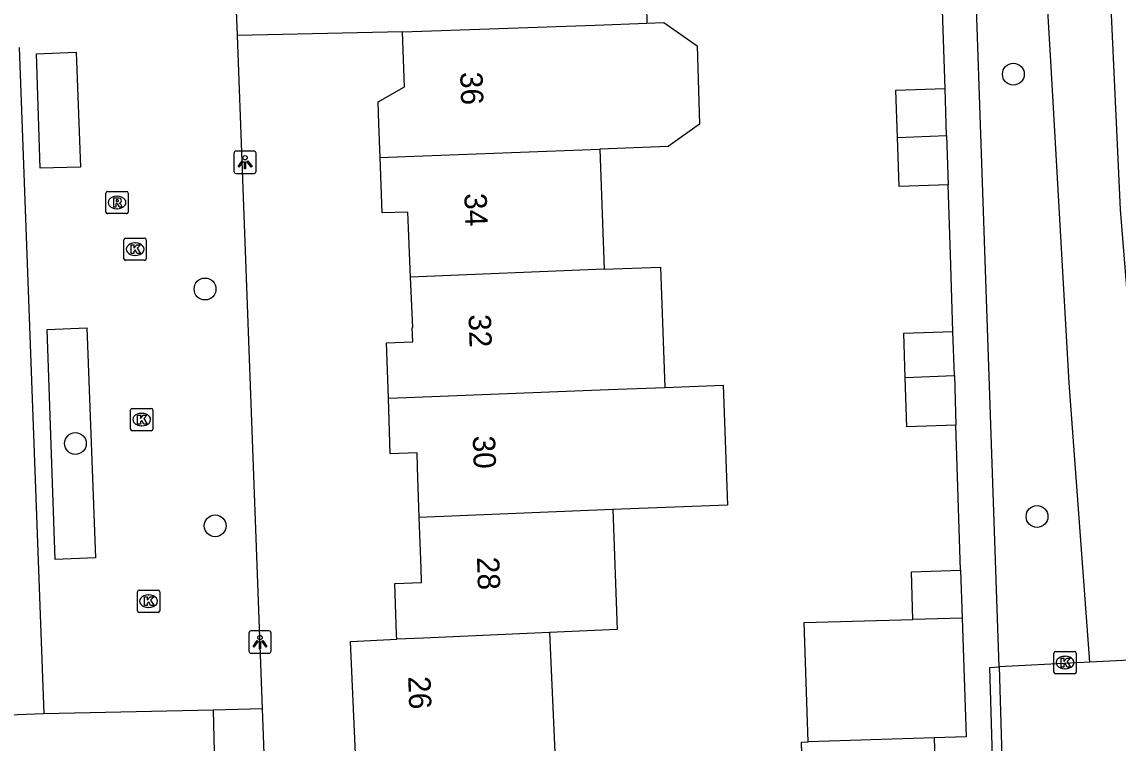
# Model space of a CAD drawing. Extents: x 161084 to 161928, y 385355 to 386522.
# Drawn here: x 161764.25 to 161813.39, y 386417.03 to 386449.37 of the extents above; entities that cross this region are included whole.
import ezdxf

# ---------------------------------------------------------------- set-up
doc = ezdxf.new("R2010")
doc.units = 0
for name, color, linetype in [('IMGEO_Boom', 7, 'Continuous'), ('IMGEO_Fietspad_gesloten', 7, 'Continuous'), ('IMGEO_Kolk', 7, 'Continuous'), ('IMGEO_Lichtpunt', 7, 'Continuous'), ('IMGEO_Pand', 7, 'Continuous'), ('IMGEO_Pand_nummerreeks', 7, 'Continuous'), ('IMGEO_Rijbaan_lokaal_open', 7, 'Continuous'), ('IMGEO_Rioolput', 7, 'Continuous'), ('IMGEO_Voetpad_open', 7, 'Continuous')]:
    doc.layers.add(name, color=color, linetype=linetype)

msp = doc.modelspace()

# ---------------------------------------------------------------- linework, layer by layer
at = {"layer": 'IMGEO_Boom'}
for centre in [(161808.695, 386447.025), (161772.461, 386437.39), (161766.65, 386430.464), (161809.756, 386427.187), (161772.914, 386426.771)]:
    msp.add_circle(centre, 0.489, dxfattribs=at)
at = {"layer": 'IMGEO_Fietspad_gesloten'}
for points in [[(161812.126, 386420.653), (161811.194, 386433.189), (161810.389, 386447.352), (161808.971, 386471.313), (161808.666, 386478.482)], [(161811.886, 386475.287), (161812.314, 386466.21), (161813.489, 386440.953), (161815.115, 386420.806)]]:
    msp.add_lwpolyline(points, dxfattribs=at)
at = {"layer": 'IMGEO_Kolk'}
for p, q in [((161768.827, 386438.75), (161768.827, 386439.602)), ((161768.902, 386439.676), (161769.754, 386439.676)), ((161769.315, 386439.456), (161769.34, 386439.456)), ((161769.828, 386439.602), (161769.828, 386438.75)), ((161769.338, 386438.896), (161769.313, 386438.896)), ((161769.754, 386438.676), (161768.902, 386438.676)), ((161769.195, 386432.035), (161770.047, 386432.035)), ((161769.12, 386431.109), (161769.12, 386431.961)), ((161769.608, 386431.815), (161769.633, 386431.815)), ((161770.121, 386431.961), (161770.121, 386431.109)), ((161770.047, 386431.035), (161769.195, 386431.035)), ((161769.631, 386431.255), (161769.606, 386431.255)), ((161769.429, 386422.965), (161769.429, 386423.817)), ((161769.504, 386423.891), (161770.356, 386423.891)), ((161769.917, 386423.671), (161769.942, 386423.671)), ((161770.43, 386423.817), (161770.43, 386422.965)), ((161770.356, 386422.891), (161769.504, 386422.891)), ((161769.94, 386423.111), (161769.915, 386423.111)), ((161810.511, 386420.213), (161810.511, 386421.065)), ((161810.586, 386421.139), (161811.438, 386421.139)), ((161810.999, 386420.919), (161811.024, 386420.919)), ((161811.512, 386421.065), (161811.512, 386420.213)), ((161811.022, 386420.359), (161810.997, 386420.359)), ((161811.438, 386420.139), (161810.586, 386420.139))]:
    msp.add_line(p, q, dxfattribs=at)
for points in [[(161768.827, 386438.75), (161768.827, 386439.602)], [(161768.902, 386439.676), (161769.754, 386439.676)], [(161769.148, 386439.376), (161769.271, 386439.376), (161769.271, 386439.225), (161769.401, 386439.376), (161769.565, 386439.376), (161769.419, 386439.225), (161769.572, 386438.976), (161769.42, 386438.976), (161769.335, 386439.14), (161769.271, 386439.073), (161769.271, 386438.976), (161769.148, 386438.976), (161769.148, 386439.376)], [(161769.828, 386439.602), (161769.828, 386438.75)], [(161769.754, 386438.676), (161768.902, 386438.676)], [(161769.195, 386432.035), (161770.047, 386432.035)], [(161769.12, 386431.109), (161769.12, 386431.961)], [(161769.441, 386431.735), (161769.564, 386431.735), (161769.564, 386431.584), (161769.694, 386431.735), (161769.858, 386431.735), (161769.712, 386431.584), (161769.865, 386431.335), (161769.713, 386431.335), (161769.628, 386431.499), (161769.564, 386431.432), (161769.564, 386431.335), (161769.441, 386431.335), (161769.441, 386431.735)], [(161770.121, 386431.961), (161770.121, 386431.109)], [(161770.047, 386431.035), (161769.195, 386431.035)], [(161769.429, 386422.965), (161769.429, 386423.817)], [(161769.504, 386423.891), (161770.356, 386423.891)], [(161770.43, 386423.817), (161770.43, 386422.965)], [(161769.75, 386423.591), (161769.873, 386423.591), (161769.873, 386423.44), (161770.003, 386423.591), (161770.167, 386423.591), (161770.021, 386423.44), (161770.174, 386423.191), (161770.022, 386423.191), (161769.937, 386423.355), (161769.873, 386423.288), (161769.873, 386423.191), (161769.75, 386423.191), (161769.75, 386423.591)], [(161770.356, 386422.891), (161769.504, 386422.891)], [(161810.511, 386420.213), (161810.511, 386421.065)], [(161810.586, 386421.139), (161811.438, 386421.139)], [(161810.832, 386420.839), (161810.955, 386420.839), (161810.955, 386420.688), (161811.085, 386420.839), (161811.249, 386420.839), (161811.103, 386420.688), (161811.256, 386420.439), (161811.104, 386420.439), (161811.019, 386420.603), (161810.955, 386420.536), (161810.955, 386420.439), (161810.832, 386420.439), (161810.832, 386420.839)], [(161811.512, 386421.065), (161811.512, 386420.213)], [(161811.438, 386420.139), (161810.586, 386420.139)]]:
    msp.add_lwpolyline(points, dxfattribs=at)
for centre, start, end in [((161768.904, 386439.6), 91.552, 178.448), ((161768.904, 386439.6), 91.552, 178.448), ((161769.752, 386439.6), 1.552, 88.448), ((161769.752, 386439.6), 1.552, 88.448), ((161768.904, 386438.752), 181.552, 268.448), ((161768.904, 386438.752), 181.552, 268.448), ((161769.752, 386438.752), 271.552, 358.448), ((161769.752, 386438.752), 271.552, 358.448), ((161769.197, 386431.959), 91.552, 178.448), ((161769.197, 386431.959), 91.552, 178.448), ((161770.045, 386431.959), 1.552, 88.448), ((161770.045, 386431.959), 1.552, 88.448), ((161769.197, 386431.111), 181.552, 268.448), ((161769.197, 386431.111), 181.552, 268.448), ((161770.045, 386431.111), 271.552, 358.448), ((161770.045, 386431.111), 271.552, 358.448), ((161769.506, 386423.815), 91.552, 178.448), ((161769.506, 386423.815), 91.552, 178.448), ((161770.354, 386423.815), 1.552, 88.448), ((161770.354, 386423.815), 1.552, 88.448), ((161769.506, 386422.967), 181.552, 268.448), ((161769.506, 386422.967), 181.552, 268.448), ((161770.354, 386422.967), 271.552, 358.448), ((161770.354, 386422.967), 271.552, 358.448), ((161810.588, 386421.063), 91.552, 178.448), ((161810.588, 386421.063), 91.552, 178.448), ((161811.436, 386421.063), 1.552, 88.448), ((161811.436, 386421.063), 1.552, 88.448), ((161810.588, 386420.215), 181.552, 268.448), ((161810.588, 386420.215), 181.552, 268.448), ((161811.436, 386420.215), 271.552, 358.448), ((161811.436, 386420.215), 271.552, 358.448)]:
    msp.add_arc(centre, 0.0765, start, end, dxfattribs=at)
for centre, major_axis, ratio, start_param, end_param in [((161769.314, 386439.176), (-0.387, 0.002), 0.722429, 4.712389, 7.853982), ((161769.339, 386439.176), (-0.39, 0.002), 0.717154, 1.570796, 4.712389), ((161769.607, 386431.535), (-0.387, 0.002), 0.722429, 4.712389, 7.853982), ((161769.632, 386431.535), (-0.39, 0.002), 0.717154, 1.570796, 4.712389), ((161769.916, 386423.391), (-0.387, 0.002), 0.722429, 4.712389, 7.853982), ((161769.941, 386423.391), (-0.39, 0.002), 0.717154, 1.570796, 4.712389), ((161810.998, 386420.639), (-0.387, 0.002), 0.722429, 4.712389, 7.853982), ((161811.023, 386420.639), (-0.39, 0.002), 0.717154, 1.570796, 4.712389)]:
    msp.add_ellipse(centre, major_axis=major_axis, ratio=ratio, start_param=start_param, end_param=end_param, dxfattribs=at)
at = {"layer": 'IMGEO_Lichtpunt'}
for p, q in [((161773.756, 386443.478), (161773.756, 386442.671)), ((161773.756, 386443.478), (161773.756, 386442.671)), ((161774.658, 386443.573), (161773.85, 386443.573)), ((161774.658, 386443.573), (161773.85, 386443.573)), ((161774.752, 386442.671), (161774.752, 386443.478)), ((161774.752, 386442.671), (161774.752, 386443.478)), ((161773.85, 386442.577), (161774.658, 386442.577)), ((161773.85, 386442.577), (161774.658, 386442.577)), ((161774.426, 386421.962), (161774.426, 386421.155)), ((161774.426, 386421.962), (161774.426, 386421.155)), ((161775.328, 386422.057), (161774.52, 386422.057)), ((161775.328, 386422.057), (161774.52, 386422.057)), ((161775.422, 386421.155), (161775.422, 386421.962)), ((161775.422, 386421.155), (161775.422, 386421.962)), ((161774.52, 386421.061), (161775.328, 386421.061)), ((161774.52, 386421.061), (161775.328, 386421.061))]:
    msp.add_line(p, q, dxfattribs=at)
for points in [[(161774.13, 386443.142), (161774.169, 386443.114), (161773.981, 386442.852), (161773.943, 386442.879), (161774.13, 386443.142)], [(161774.232, 386443.094), (161774.279, 386443.094), (161774.279, 386442.772), (161774.232, 386442.772), (161774.232, 386443.094)], [(161774.342, 386443.114), (161774.38, 386443.141), (161774.567, 386442.879), (161774.528, 386442.851), (161774.342, 386443.114)], [(161774.8, 386421.626), (161774.839, 386421.598), (161774.651, 386421.336), (161774.613, 386421.363), (161774.8, 386421.626)], [(161774.902, 386421.578), (161774.949, 386421.578), (161774.949, 386421.256), (161774.902, 386421.256), (161774.902, 386421.578)], [(161775.012, 386421.598), (161775.05, 386421.625), (161775.237, 386421.363), (161775.198, 386421.335), (161775.012, 386421.598)]]:
    msp.add_lwpolyline(points, dxfattribs=at)
for centre in [(161774.255, 386443.276), (161774.925, 386421.76)]:
    msp.add_circle(centre, 0.0994, dxfattribs=at)
for centre, start, end in [((161773.85, 386443.478), 90, 180), ((161773.85, 386443.478), 90, 180), ((161774.658, 386443.478), 0, 90), ((161774.658, 386443.478), 0, 90), ((161773.85, 386442.671), 180, 270), ((161773.85, 386442.671), 180, 270), ((161774.658, 386442.671), 270, 0), ((161774.658, 386442.671), 270, 360), ((161774.52, 386421.962), 90, 180), ((161774.52, 386421.962), 90, 180), ((161775.328, 386421.962), 0, 90), ((161775.328, 386421.962), 0, 90), ((161774.52, 386421.155), 180, 270), ((161774.52, 386421.155), 180, 270), ((161775.328, 386421.155), 270, 0), ((161775.328, 386421.155), 270, 360)]:
    msp.add_arc(centre, 0.0946, start, end, dxfattribs=at)
at = {"layer": 'IMGEO_Pand'}
for points in [[(161781.312, 386448.916), (161789.956, 386449.228), (161792.268, 386449.312)], [(161792.268, 386449.312), (161793.025, 386449.339), (161794.519, 386448.295), (161794.628, 386444.788), (161793.226, 386443.776), (161790.157, 386443.665)], [(161780.308, 386443.28), (161780.255, 386444.796), (161780.221, 386445.777), (161781.398, 386446.458), (161781.312, 386448.916)], [(161803.498, 386444.187), (161803.429, 386446.304), (161805.633, 386446.376)], [(161805.701, 386444.273), (161805.633, 386446.376)], [(161803.498, 386444.187), (161805.701, 386444.273)], [(161805.701, 386444.273), (161805.772, 386442.06)], [(161805.772, 386442.06), (161803.57, 386441.989), (161803.498, 386444.187)], [(161780.308, 386443.28), (161781.45, 386443.325), (161790.157, 386443.665)], [(161781.677, 386437.924), (161781.585, 386440.112), (161781.554, 386440.839), (161780.394, 386440.799), (161780.308, 386443.28)], [(161790.157, 386443.665), (161790.352, 386438.277)], [(161790.352, 386438.277), (161792.881, 386438.368), (161793.076, 386432.979)], [(161780.681, 386432.489), (161780.595, 386434.982), (161781.777, 386435.023), (161781.753, 386435.652), (161781.772, 386435.663), (161781.677, 386437.924)], [(161790.352, 386438.277), (161781.677, 386437.924)], [(161803.849, 386433.424), (161803.784, 386435.412), (161805.985, 386435.484)], [(161806.049, 386433.512), (161805.985, 386435.484)], [(161803.849, 386433.424), (161806.049, 386433.512)], [(161806.049, 386433.512), (161806.121, 386431.285)], [(161780.681, 386432.489), (161781.87, 386432.537), (161790.547, 386432.887), (161793.076, 386432.979)], [(161793.076, 386432.979), (161795.68, 386433.073), (161795.875, 386427.695), (161790.742, 386427.509)], [(161806.121, 386431.285), (161803.921, 386431.213), (161803.849, 386433.424)], [(161782.066, 386427.149), (161781.988, 386429.406), (161781.964, 386430.045), (161780.766, 386430.004), (161780.681, 386432.489)], [(161781.053, 386421.683), (161781.046, 386421.895), (161780.967, 386424.187), (161782.166, 386424.228), (161782.144, 386424.868), (161782.066, 386427.149)], [(161790.742, 386427.509), (161782.066, 386427.149)], [(161790.742, 386427.509), (161790.936, 386422.12), (161787.909, 386421.986)], [(161804.192, 386422.57), (161804.133, 386424.712), (161806.332, 386424.784)], [(161806.332, 386424.784), (161806.401, 386422.637)], [(161806.401, 386422.637), (161804.192, 386422.57)], [(161806.401, 386422.637), (161806.574, 386417.308), (161805.14, 386417.262)], [(161799.497, 386417.08), (161799.324, 386422.437), (161804.192, 386422.57)], [(161779.217, 386416.224), (161778.985, 386421.591), (161781.053, 386421.683)], [(161787.909, 386421.986), (161782.251, 386421.736), (161781.053, 386421.683)], [(161787.909, 386421.986), (161788.143, 386416.609)], [(161805.14, 386417.262), (161799.497, 386417.08)], [(161805.14, 386417.262), (161805.253, 386413.881), (161805.319, 386411.899)], [(161803.131, 386411.81), (161799.368, 386411.689), (161799.194, 386417.07), (161799.497, 386417.08)]]:
    msp.add_lwpolyline(points, dxfattribs=at)
at = {"layer": 'IMGEO_Rijbaan_lokaal_open'}
for points in [[(161815.115, 386420.806), (161812.126, 386420.653)], [(161812.126, 386420.653), (161808.065, 386420.446)], [(161808.065, 386420.446), (161808.238, 386414.413)]]:
    msp.add_lwpolyline(points, dxfattribs=at)
at = {"layer": 'IMGEO_Rioolput'}
for p, q in [((161768.015, 386440.843), (161768.015, 386441.695)), ((161768.09, 386441.769), (161768.942, 386441.769)), ((161768.503, 386441.549), (161768.528, 386441.549)), ((161769.016, 386441.695), (161769.016, 386440.843)), ((161768.526, 386440.989), (161768.501, 386440.989)), ((161768.942, 386440.769), (161768.09, 386440.769))]:
    msp.add_line(p, q, dxfattribs=at)
for points in [[(161768.015, 386440.843), (161768.015, 386441.695)], [(161768.09, 386441.769), (161768.942, 386441.769)], [(161768.604, 386441.467), (161768.352, 386441.469), (161768.352, 386441.069)], [(161768.53, 386441.388), (161768.476, 386441.388), (161768.476, 386441.307)], [(161769.016, 386441.695), (161769.016, 386440.843)], [(161768.352, 386441.069), (161768.476, 386441.069), (161768.476, 386441.231), (161768.487, 386441.231)], [(161768.476, 386441.307), (161768.528, 386441.307)], [(161768.534, 386441.202), (161768.605, 386441.069), (161768.745, 386441.069), (161768.68, 386441.195)], [(161768.942, 386440.769), (161768.09, 386440.769)]]:
    msp.add_lwpolyline(points, dxfattribs=at)
for centre, radius, start, end in [((161768.092, 386441.693), 0.0765, 91.552, 178.448), ((161768.092, 386441.693), 0.0765, 91.552, 178.448), ((161768.512, 386441.496), 0.19, 274.7715, 282.9687), ((161768.536, 386441.292), 0.0964, 77.0061, 93.1865), ((161768.55, 386441.349), 0.0378, 276.6634, 79.6772), ((161768.603, 386441.357), 0.109, 350.3612, 89.416), ((161768.601, 386441.357), 0.112, 277.5842, 350.9817), ((161768.94, 386441.693), 0.0765, 1.552, 88.448), ((161768.94, 386441.693), 0.0765, 1.552, 88.448), ((161768.092, 386440.845), 0.0765, 181.552, 268.448), ((161768.092, 386440.845), 0.0765, 181.552, 268.448), ((161768.486, 386441.178), 0.0533, 26.0293, 88.6989), ((161768.585, 386441.142), 0.108, 29.5134, 73.7905), ((161768.94, 386440.845), 0.0765, 271.552, 358.448), ((161768.94, 386440.845), 0.0765, 271.552, 358.448)]:
    msp.add_arc(centre, radius, start, end, dxfattribs=at)
for centre, major_axis, ratio, start_param, end_param in [((161768.502, 386441.269), (-0.387, 0.002), 0.722429, 4.712389, 7.853982), ((161768.527, 386441.269), (-0.39, 0.002), 0.717154, 1.570796, 4.712389)]:
    msp.add_ellipse(centre, major_axis=major_axis, ratio=ratio, start_param=start_param, end_param=end_param, dxfattribs=at)
at = {"layer": 'IMGEO_Voetpad_open'}
for points in [[(161808.065, 386420.446), (161806.225, 386473.88), (161806.044, 386479.771)], [(161805.633, 386446.376), (161805.519, 386449.896), (161805.114, 386461.69)], [(161789.063, 386450.709), (161792.233, 386450.82), (161792.268, 386449.312)], [(161773.916, 386448.755), (161773.862, 386450.223)], [(161781.312, 386448.916), (161773.916, 386448.755)], [(161775.032, 386418.558), (161773.916, 386448.755)], [(161764.13, 386448.225), (161765.236, 386418.338)], [(161765.077, 386442.815), (161764.9, 386447.937), (161766.685, 386448.009), (161766.879, 386442.854), (161765.077, 386442.815)], [(161805.985, 386435.484), (161805.874, 386438.941), (161805.772, 386442.06)], [(161765.748, 386425.264), (161765.383, 386435.568), (161767.167, 386435.648), (161767.546, 386425.335), (161765.748, 386425.264)], [(161806.332, 386424.784), (161806.121, 386431.285)], [(161808.238, 386414.413), (161807.814, 386414.401), (161807.639, 386420.424), (161808.065, 386420.446)], [(161765.236, 386418.338), (161760.89, 386418.179)], [(161772.833, 386418.509), (161765.236, 386418.338)], [(161775.032, 386418.558), (161772.833, 386418.509)], [(161772.833, 386418.509), (161772.931, 386414.172)], [(161776.529, 386378.058), (161775.194, 386414.172), (161775.032, 386418.558)]]:
    msp.add_lwpolyline(points, dxfattribs=at)

# ---------------------------------------------------------------- texts
at = {"layer": 'IMGEO_Pand_nummerreeks'}
for s, rotation, p in [('36', 271.9822, (161783.896, 386447.111)), ('34', 271.9822, (161784.084, 386441.675)), ('32', 271.9822, (161784.271, 386436.242)), ('30', 271.9822, (161784.46, 386430.8)), ('28', 271.9822, (161784.648, 386425.364)), ('26', 272.0739, (161781.564, 386420.014))]:
    msp.add_text(s, height=1, rotation=rotation, dxfattribs=at).set_placement(p)

doc.saveas('drawing.dxf')
